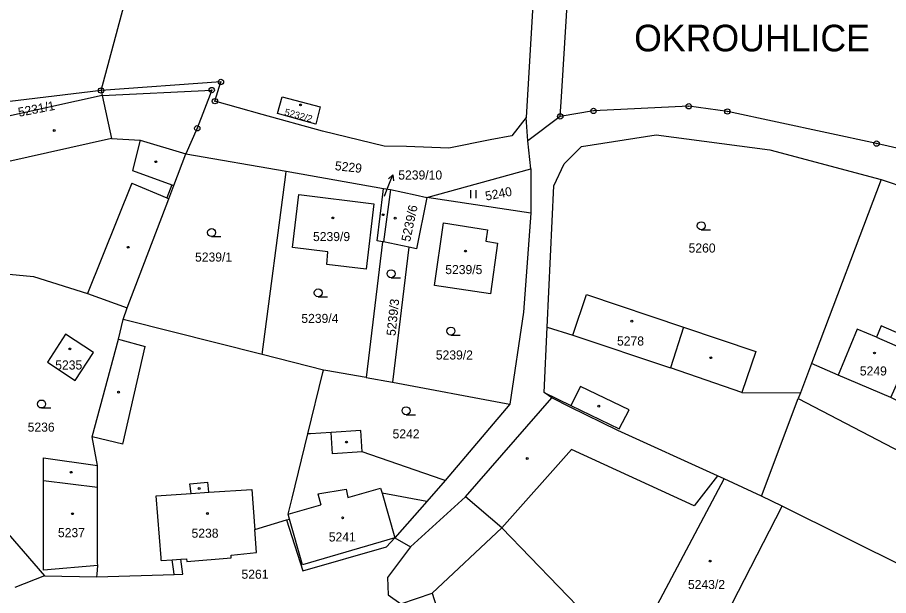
# Model space of a CAD drawing. Extents: x -733394 to -722299, y -1082822 to -1075049.
# Drawn here: x -723690.8 to -723527.5, y -1078826.1 to -1078717.6 of the extents above; entities that cross this region are included whole.
import ezdxf

# ---------------------------------------------------------------- set-up
doc = ezdxf.new("R2010")
doc.units = 0
for name, color, linetype in [('Hranice parcel', 7, 'Continuous'), ('Parcelní čísla', 7, 'Continuous'), ('Pop  PČ popisy', 7, 'Continuous'), ('Vnitřní kresba', 7, 'Continuous'), ('Značky bodu BP', 7, 'Continuous'), ('Značky budov', 7, 'Continuous'), ('Značky kultur', 7, 'Continuous')]:
    doc.layers.add(name, color=color, linetype=linetype)

msp = doc.modelspace()

# ---------------------------------------------------------------- linework, layer by layer
at = {"layer": 'Hranice parcel'}
for p, q in [((-723675.12, -1078731.31), (-723669, -1078708.54)), ((-723675.12, -1078731.31), (-723674.91, -1078732.28)), ((-723589.02, -1078736.17), (-723595.11, -1078740.75)), ((-723595.11, -1078740.75), (-723595.42, -1078736.41)), ((-723594.53, -1078746.03), (-723595.11, -1078740.75)), ((-723659.21, -1078743.18), (-723640.39, -1078746.46)), ((-723614.02, -1078751.4), (-723594.53, -1078746.03)), ((-723594.53, -1078746.03), (-723594.55, -1078754.32)), ((-723640.39, -1078746.46), (-723622.16, -1078749.69)), ((-723528.83, -1078747.99), (-723541.92, -1078782.57)), ((-723528.83, -1078747.99), (-723506.64, -1078755.72)), ((-723620.85, -1078749.92), (-723622.17, -1078759.74)), ((-723622.16, -1078749.69), (-723620.85, -1078749.92)), ((-723594.55, -1078754.32), (-723614.02, -1078751.4)), ((-723622.33, -1078759.71), (-723625.4, -1078785.17)), ((-723622.17, -1078759.74), (-723622.33, -1078759.71)), ((-723617.43, -1078760.72), (-723622.17, -1078759.74)), ((-723617.43, -1078760.72), (-723620.48, -1078786.03)), ((-723670.96, -1078774.28), (-723670.21, -1078772.12)), ((-723633.44, -1078783.77), (-723644.94, -1078780.86)), ((-723541.92, -1078782.57), (-723544, -1078788.07)), ((-723625.4, -1078785.17), (-723620.48, -1078786.03)), ((-723544, -1078788.07), (-723544.39, -1078789.1)), ((-723598.47, -1078790.17), (-723610.58, -1078804.49)), ((-723606.82, -1078807.59), (-723590.63, -1078789.01)), ((-723551.32, -1078807.44), (-723544.39, -1078789.1)), ((-723544.39, -1078789.1), (-723523.33, -1078800.14)), ((-723617.13, -1078816.95), (-723606.82, -1078807.59)), ((-723547.41, -1078809.32), (-723551.32, -1078807.44)), ((-723562.33, -1078838.24), (-723547.41, -1078809.32)), ((-723514.26, -1078825.82), (-723547.41, -1078809.32)), ((-723696.16, -1078810.33), (-723685.73, -1078822.38)), ((-723620.01, -1078815.23), (-723617.13, -1078816.95)), ((-723685.73, -1078822.38), (-723691.31, -1078824.6)), ((-723685.73, -1078822.38), (-723675.89, -1078822.6))]:
    msp.add_line(p, q, dxfattribs=at)
for points in [[(-723592.51, -1078670.12), (-723596.86, -1078680.66), (-723595.68, -1078696.62), (-723594.23, -1078716.32), (-723595.42, -1078736.41)], [(-723589.02, -1078736.17), (-723588.79, -1078732.48), (-723585.28, -1078675.7)], [(-723675.12, -1078731.31), (-723699.53, -1078734.28), (-723713.55, -1078738.55), (-723719.63, -1078734.51), (-723723.09, -1078726.05)], [(-723595.42, -1078736.41), (-723598.13, -1078739.79), (-723602.18, -1078740.55), (-723609.93, -1078742.16), (-723617.88, -1078741.85), (-723622.01, -1078741.74), (-723633.6, -1078738.96), (-723644.93, -1078735.82), (-723653.77, -1078733.32), (-723652.64, -1078729.71), (-723675.12, -1078731.31)], [(-723674.91, -1078732.28), (-723654.36, -1078731.23), (-723657.08, -1078738.41), (-723659.21, -1078743.18)], [(-723674.91, -1078732.28), (-723694.76, -1078736.66), (-723713.4, -1078740.77), (-723722.56, -1078742.79)], [(-723642.03, -1078735.62), (-723641.16, -1078732.48), (-723634.02, -1078734.4), (-723634.83, -1078737.63), (-723642.03, -1078735.62)], [(-723420.36, -1078784.11), (-723445.87, -1078774.65), (-723467.86, -1078764.6), (-723497.09, -1078752.36), (-723512.48, -1078746.04), (-723520.18, -1078743.48), (-723529.71, -1078741.29), (-723557.69, -1078735.26), (-723564.93, -1078734.27), (-723582.79, -1078735.15), (-723589.02, -1078736.17)], [(-723591.45, -1078775.75), (-723590.22, -1078749.22), (-723588.26, -1078745.09), (-723585.03, -1078741.83), (-723571.04, -1078739.61), (-723549.76, -1078742.43), (-723528.83, -1078747.99)], [(-723670.21, -1078772.12), (-723662.42, -1078751.63), (-723661.47, -1078749.12), (-723659.21, -1078743.18)], [(-723644.94, -1078780.86), (-723640.47, -1078747.05), (-723640.39, -1078746.46)], [(-723632.58, -1078761.58), (-723639.21, -1078760.75), (-723638.04, -1078750.84), (-723623.99, -1078752.55), (-723625.4, -1078764.86), (-723632.8, -1078763.96), (-723632.58, -1078761.58)], [(-723622.33, -1078759.71), (-723623.37, -1078759.53), (-723622.23, -1078750.28), (-723622.16, -1078749.69)], [(-723620.85, -1078749.92), (-723616.24, -1078750.9), (-723614.02, -1078751.4)], [(-723614.02, -1078751.4), (-723615.95, -1078761.03), (-723617.43, -1078760.72)], [(-723594.55, -1078754.32), (-723595.94, -1078772.92), (-723598.47, -1078790.17)], [(-723602.98, -1078759.6), (-723600.82, -1078759.94), (-723602.11, -1078769.44), (-723612.63, -1078767.89), (-723610.89, -1078756.12), (-723602.64, -1078757.43), (-723602.98, -1078759.6)], [(-723696.37, -1078765.43), (-723687.8, -1078766.22), (-723677.64, -1078769.43), (-723670.21, -1078772.12)], [(-723591.45, -1078775.75), (-723586.64, -1078777.22), (-723584.13, -1078769.58), (-723565.91, -1078775.7), (-723552.37, -1078780.26), (-723554.95, -1078787.98), (-723544, -1078788.07)], [(-723675.77, -1078801.69), (-723676.81, -1078796.27), (-723671.87, -1078777.99), (-723670.96, -1078774.28)], [(-723644.94, -1078780.86), (-723670.47, -1078774.4), (-723670.96, -1078774.28)], [(-723520.37, -1078792.27), (-723527.03, -1078788.92), (-723523.24, -1078780.41), (-723524.88, -1078779.71), (-723523.96, -1078777.57), (-723528.84, -1078775.47), (-723529.76, -1078777.62), (-723533.37, -1078776.07), (-723536.94, -1078784.75), (-723541.92, -1078782.57)], [(-723685.19, -1078782.26), (-723679.98, -1078785.7), (-723676.55, -1078780.5), (-723681.76, -1078777.06), (-723685.19, -1078782.26)], [(-723590.63, -1078789.01), (-723592.02, -1078787.99), (-723591.45, -1078775.75)], [(-723636.37, -1078795.76), (-723633.56, -1078784.26), (-723633.44, -1078783.77)], [(-723625.4, -1078785.17), (-723632.95, -1078783.86), (-723633.44, -1078783.77)], [(-723620.48, -1078786.03), (-723599.15, -1078790.04), (-723598.47, -1078790.17)], [(-723551.32, -1078807.44), (-723558.27, -1078804.17), (-723559.54, -1078803.59), (-723578.2, -1078795.12), (-723587.16, -1078790.72), (-723590.63, -1078789.01)], [(-723610.58, -1078804.49), (-723611.19, -1078804.28), (-723626.15, -1078799.11), (-723626.4, -1078795.14), (-723632, -1078795.49), (-723635.83, -1078795.73), (-723636.37, -1078795.76)], [(-723640.33, -1078811.9), (-723639.78, -1078811.73), (-723640.04, -1078810.83), (-723639.27, -1078807.78), (-723636.37, -1078795.76)], [(-723675.73, -1078820.43), (-723685.88, -1078821.33), (-723685.91, -1078804.48), (-723685.88, -1078800.26), (-723675.77, -1078801.69)], [(-723675.73, -1078820.43), (-723675.77, -1078819.93), (-723675.76, -1078805.73), (-723675.77, -1078801.69)], [(-723610.58, -1078804.49), (-723614.03, -1078808.42), (-723620.01, -1078815.23)], [(-723591.87, -1078835.59), (-723584.4, -1078835.88), (-723584.02, -1078829.88), (-723600, -1078813.4), (-723606.82, -1078807.59)], [(-723675.89, -1078822.6), (-723661.39, -1078822.15), (-723659.8, -1078822.1), (-723660.18, -1078819.27), (-723659.08, -1078819.2), (-723659.04, -1078819.7), (-723650.7, -1078819), (-723650.74, -1078818.52), (-723645.96, -1078818.03), (-723646.29, -1078813.71), (-723640.33, -1078811.9)], [(-723640.33, -1078811.9), (-723637.31, -1078821.43), (-723621.58, -1078816.91), (-723620.01, -1078815.23)], [(-723617.13, -1078816.95), (-723621.42, -1078822.67), (-723621.27, -1078825.97), (-723618.91, -1078827.63), (-723613.03, -1078825.61), (-723611.62, -1078830.21), (-723611.46, -1078836.08)], [(-723675.89, -1078822.6), (-723675.85, -1078822.1), (-723675.73, -1078820.43)]]:
    msp.add_lwpolyline(points, dxfattribs=at)
at = {"layer": 'Pop  PČ popisy'}
for p, q in [((-723621.51, -1078749.95), (-723620.39, -1078747.17)), ((-723620.39, -1078747.17), (-723621.22, -1078747.91)), ((-723620.39, -1078747.17), (-723620.3, -1078748.28)), ((-723621.98, -1078751.13), (-723621.51, -1078749.95))]:
    msp.add_line(p, q, dxfattribs=at)
at = {"layer": 'Vnitřní kresba'}
for p, q in [((-723674.91, -1078732.28), (-723673.16, -1078740.34)), ((-723673.16, -1078740.34), (-723693, -1078744.79)), ((-723673.16, -1078740.34), (-723667.79, -1078740.65)), ((-723667.79, -1078740.65), (-723669.25, -1078746.34)), ((-723667.79, -1078740.65), (-723659.21, -1078743.18)), ((-723669.25, -1078746.34), (-723661.85, -1078748.99)), ((-723669.37, -1078748.72), (-723677.64, -1078769.43)), ((-723669.37, -1078748.72), (-723662.79, -1078751.48)), ((-723661.85, -1078748.99), (-723662.79, -1078751.48)), ((-723661.85, -1078748.99), (-723661.47, -1078749.12)), ((-723662.79, -1078751.48), (-723662.42, -1078751.63)), ((-723586.64, -1078777.22), (-723568.37, -1078783.37)), ((-723565.91, -1078775.7), (-723568.37, -1078783.37)), ((-723671.87, -1078777.99), (-723671.39, -1078778.12)), ((-723671.39, -1078778.12), (-723666.87, -1078779.32)), ((-723529.76, -1078777.62), (-723524.88, -1078779.71)), ((-723671.04, -1078797.66), (-723666.87, -1078779.32)), ((-723554.95, -1078787.98), (-723568.37, -1078783.37)), ((-723527.03, -1078788.92), (-723536.94, -1078784.75)), ((-723585.21, -1078786.83), (-723587.01, -1078790.41)), ((-723576.08, -1078791.21), (-723585.21, -1078786.83)), ((-723592.02, -1078787.99), (-723587.01, -1078790.41)), ((-723587.01, -1078790.41), (-723577.96, -1078794.78)), ((-723577.96, -1078794.78), (-723576.08, -1078791.21)), ((-723671.04, -1078797.66), (-723676.81, -1078796.27)), ((-723631.73, -1078799.46), (-723632, -1078795.49)), ((-723626.15, -1078799.11), (-723631.73, -1078799.46)), ((-723586.92, -1078798.67), (-723600, -1078813.4)), ((-723563.9, -1078809.23), (-723586.92, -1078798.67)), ((-723685.91, -1078804.48), (-723675.76, -1078805.73)), ((-723658.48, -1078805.11), (-723655.11, -1078804.82)), ((-723654.9, -1078806.71), (-723655.11, -1078804.82)), ((-723573.53, -1078832.95), (-723558.27, -1078804.17)), ((-723559.54, -1078803.59), (-723563.9, -1078809.23)), ((-723658.25, -1078806.92), (-723658.48, -1078805.11)), ((-723654.9, -1078806.71), (-723646.86, -1078806.21)), ((-723646.86, -1078806.21), (-723646.34, -1078813.03)), ((-723634.49, -1078806.99), (-723629.18, -1078806.12)), ((-723629.18, -1078806.12), (-723628.85, -1078807.66)), ((-723628.85, -1078807.66), (-723622.7, -1078805.92)), ((-723622.7, -1078805.92), (-723622.42, -1078806.89)), ((-723664.8, -1078807.4), (-723658.25, -1078806.92)), ((-723663.86, -1078819), (-723664.8, -1078807.4)), ((-723658.25, -1078806.92), (-723654.9, -1078806.71)), ((-723634.49, -1078806.99), (-723633.9, -1078809.09)), ((-723614.03, -1078808.42), (-723622.42, -1078806.89)), ((-723622.42, -1078806.89), (-723620.01, -1078815.23)), ((-723640.04, -1078810.83), (-723633.9, -1078809.09)), ((-723646.34, -1078813.03), (-723646.29, -1078813.71)), ((-723637.35, -1078820.33), (-723639.78, -1078811.73)), ((-723600, -1078813.4), (-723613.03, -1078825.61)), ((-723620.01, -1078815.23), (-723637.35, -1078820.33)), ((-723663.82, -1078819.5), (-723663.86, -1078819)), ((-723663.82, -1078819.5), (-723661.76, -1078819.37)), ((-723661.76, -1078819.37), (-723660.18, -1078819.27)), ((-723661.46, -1078821.59), (-723661.76, -1078819.37)), ((-723661.39, -1078822.15), (-723661.46, -1078821.59))]:
    msp.add_line(p, q, dxfattribs=at)
at = {"layer": 'Značky bodu BP'}
for centre, radius in [((-723652.64, -1078729.71), 0.5), ((-723652.64, -1078729.71), 0.0303), ((-723675.12, -1078731.31), 0.5), ((-723675.12, -1078731.31), 0.0303), ((-723654.36, -1078731.23), 0.5), ((-723654.36, -1078731.23), 0.0303), ((-723653.77, -1078733.32), 0.5), ((-723653.77, -1078733.32), 0.0303), ((-723582.79, -1078735.15), 0.5), ((-723564.93, -1078734.27), 0.5), ((-723564.93, -1078734.27), 0.0303), ((-723557.69, -1078735.26), 0.5), ((-723589.02, -1078736.17), 0.5), ((-723589.02, -1078736.17), 0.0303), ((-723582.79, -1078735.15), 0.0303), ((-723557.69, -1078735.26), 0.0303), ((-723657.08, -1078738.41), 0.5), ((-723657.08, -1078738.41), 0.0303), ((-723529.71, -1078741.29), 0.5), ((-723529.71, -1078741.29), 0.0303)]:
    msp.add_circle(centre, radius, dxfattribs=at)
at = {"layer": 'Značky budov'}
for centre in [(-723637.7, -1078734.03), (-723683.89, -1078738.81), (-723664.86, -1078744.68), (-723631.66, -1078755.23), (-723622.21, -1078754.62), (-723619.99, -1078755.28), (-723670.02, -1078760.74), (-723606.78, -1078761.44), (-723575.62, -1078774.6), (-723680.97, -1078779.81), (-723530.12, -1078780.57), (-723560.81, -1078781.45), (-723671.83, -1078787.93), (-723581.82, -1078790.53), (-723629.1, -1078797.28), (-723595.2, -1078800.36), (-723680.74, -1078802.96), (-723656.74, -1078806), (-723680.48, -1078810.73), (-723655.19, -1078810.69), (-723629.82, -1078811.49), (-723560.92, -1078819.61)]:
    msp.add_circle(centre, 0.175, dxfattribs=at)
at = {"layer": 'Značky kultur'}
for p, q in [((-723605.82, -1078751.51), (-723605.82, -1078750.01)), ((-723604.82, -1078751.51), (-723604.82, -1078750.01)), ((-723562.59, -1078757.45), (-723560.84, -1078757.45)), ((-723654.39, -1078758.72), (-723652.64, -1078758.72)), ((-723620.75, -1078766.45), (-723619, -1078766.45)), ((-723634.41, -1078770.03), (-723632.66, -1078770.03)), ((-723609.53, -1078777.2), (-723607.78, -1078777.2)), ((-723686.28, -1078790.89), (-723684.53, -1078790.89)), ((-723617.93, -1078792.15), (-723616.18, -1078792.15))]:
    msp.add_line(p, q, dxfattribs=at)
for centre in [(-723562.59, -1078756.7), (-723654.39, -1078757.97), (-723620.75, -1078765.7), (-723634.41, -1078769.28), (-723609.53, -1078776.45), (-723686.28, -1078790.14), (-723617.93, -1078791.4)]:
    msp.add_circle(centre, 0.75, dxfattribs=at)

# ---------------------------------------------------------------- texts
at = {"layer": 'Parcelní čísla'}
for s, height, rotation, p in [('5231/1', 1.7, 11, (-723690.5, -1078736.26)), ('5232/2', 1.3, 345, (-723640.83, -1078735.94)), ('5229', 1.7, 354, (-723631.34, -1078746.25)), ('5240', 1.7, 11, (-723602.92, -1078751.99)), ('5239/6', 1.7, 78, (-723617.19, -1078759.8)), ('5239/3', 1.7, 84, (-723619.93, -1078777.42))]:
    msp.add_text(s, height=height, rotation=rotation, dxfattribs=at).set_placement(p)
for s, p in [('5239/10', (-723619.39, -1078748.02)), ('5239/9', (-723635.38, -1078759.57)), ('5260', (-723564.96, -1078761.72)), ('5239/1', (-723657.5, -1078763.42)), ('5239/5', (-723610.58, -1078765.77)), ('5239/4', (-723637.57, -1078774.93)), ('5278', (-723578.38, -1078779.17)), ('5239/2', (-723612.35, -1078781.79)), ('5235', (-723683.71, -1078783.67)), ('5249', (-723532.85, -1078784.79)), ('5236', (-723688.88, -1078795.33)), ('5242', (-723620.46, -1078796.6)), ('5237', (-723683.2, -1078815.13)), ('5238', (-723658.15, -1078815.23)), ('5241', (-723632.42, -1078815.94)), ('5261', (-723648.79, -1078822.93)), ('5243/2', (-723565.08, -1078824.86))]:
    msp.add_text(s, height=1.7, dxfattribs=at).set_placement(p)
at = {"layer": 'Pop  PČ popisy'}
msp.add_text('OKROUHLICE', height=5, dxfattribs=at).set_placement((-723575.17, -1078723.97))

doc.saveas('drawing.dxf')
